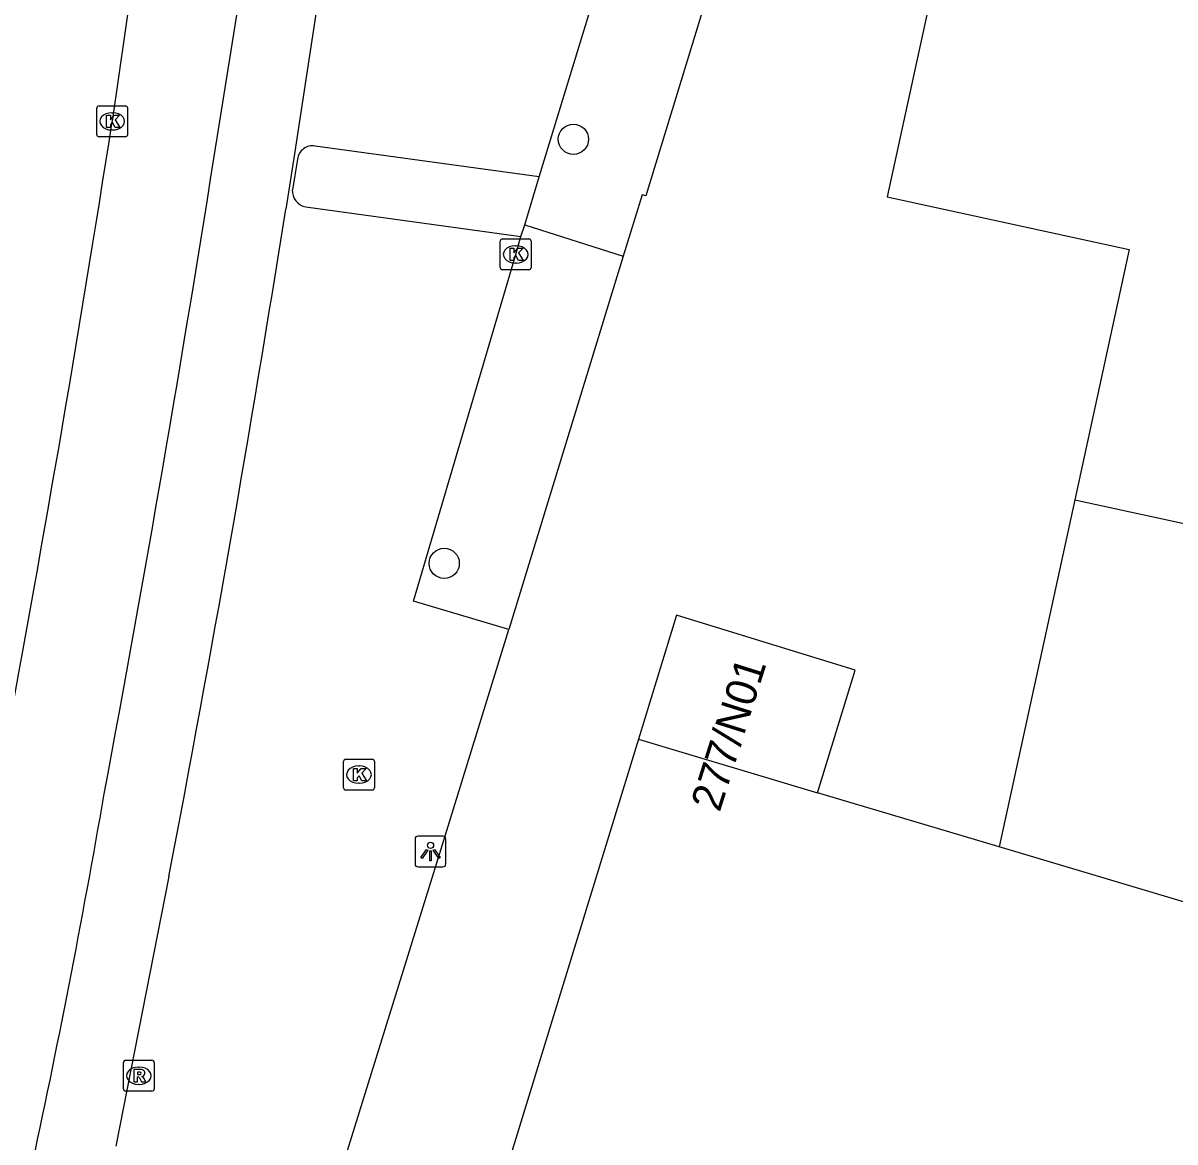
# Model space of a CAD drawing. Extents: x 163010 to 163853, y 382793 to 383982.
# Drawn here: x 163176.39 to 163213.7, y 382934.19 to 382970.43 of the extents above; entities that cross this region are included whole.
import ezdxf

# ---------------------------------------------------------------- set-up
doc = ezdxf.new("R2010")
doc.units = 0
for name, color, linetype in [('IMGEO_Boom', 7, 'Continuous'), ('IMGEO_Fietspad_gesloten', 7, 'Continuous'), ('IMGEO_Kolk', 7, 'Continuous'), ('IMGEO_Lichtpunt', 7, 'Continuous'), ('IMGEO_Pand', 7, 'Continuous'), ('IMGEO_Pand_nummerreeks', 7, 'Continuous'), ('IMGEO_Parkeervlak_open', 7, 'Continuous'), ('IMGEO_Rijbaan_lokaal_gesloten', 7, 'Continuous'), ('IMGEO_Rioolput', 7, 'Continuous'), ('IMGEO_Voetpad_open', 7, 'Continuous')]:
    doc.layers.add(name, color=color, linetype=linetype)

msp = doc.modelspace()

# ---------------------------------------------------------------- linework, layer by layer
at = {"layer": 'IMGEO_Boom'}
for centre in [(163194.215, 382966.663), (163190.031, 382952.93)]:
    msp.add_circle(centre, 0.489, dxfattribs=at)
at = {"layer": 'IMGEO_Fietspad_gesloten'}
for points in [[(163182.676, 382966.706), (163183.9, 382974.325)], [(163186.271, 382973.348), (163185.162, 382966.055), (163184.901, 382964.4)], [(163181.114, 382942.792), (163179.397, 382934.062)]]:
    msp.add_lwpolyline(points, dxfattribs=at)
for centre, radius, start, end in [((162463.522, 383079.617), 727.964, 349.381026, 351.077109), ((162522.933, 383069.28), 670.225, 349.121622, 350.997072), ((162895.278, 382994.361), 287.923, 347.71935, 350.22341)]:
    msp.add_arc(centre, radius, start, end, dxfattribs=at)
at = {"layer": 'IMGEO_Kolk'}
for p, q in [((163178.778, 382966.817), (163178.778, 382967.669)), ((163178.853, 382967.743), (163179.705, 382967.743)), ((163179.779, 382967.669), (163179.779, 382966.817)), ((163179.266, 382967.523), (163179.291, 382967.523)), ((163179.289, 382966.963), (163179.264, 382966.963)), ((163179.705, 382966.743), (163178.853, 382966.743)), ((163191.845, 382962.509), (163191.845, 382963.361)), ((163191.92, 382963.435), (163192.772, 382963.435)), ((163192.333, 382963.215), (163192.358, 382963.215)), ((163192.846, 382963.361), (163192.846, 382962.509)), ((163192.772, 382962.435), (163191.92, 382962.435)), ((163192.356, 382962.655), (163192.331, 382962.655)), ((163186.769, 382945.663), (163186.769, 382946.515)), ((163186.844, 382946.589), (163187.696, 382946.589)), ((163187.77, 382946.515), (163187.77, 382945.663)), ((163187.257, 382946.369), (163187.282, 382946.369)), ((163187.28, 382945.809), (163187.255, 382945.809)), ((163187.696, 382945.589), (163186.844, 382945.589))]:
    msp.add_line(p, q, dxfattribs=at)
for points in [[(163178.778, 382966.817), (163178.778, 382967.669)], [(163178.853, 382967.743), (163179.705, 382967.743)], [(163179.779, 382967.669), (163179.779, 382966.817)], [(163179.099, 382967.443), (163179.222, 382967.443), (163179.222, 382967.292), (163179.352, 382967.443), (163179.516, 382967.443), (163179.37, 382967.292), (163179.523, 382967.043), (163179.371, 382967.043), (163179.286, 382967.207), (163179.222, 382967.14), (163179.222, 382967.043), (163179.099, 382967.043), (163179.099, 382967.443)], [(163179.705, 382966.743), (163178.853, 382966.743)], [(163191.845, 382962.509), (163191.845, 382963.361)], [(163191.92, 382963.435), (163192.772, 382963.435)], [(163192.846, 382963.361), (163192.846, 382962.509)], [(163192.166, 382963.135), (163192.289, 382963.135), (163192.289, 382962.984), (163192.419, 382963.135), (163192.583, 382963.135), (163192.437, 382962.984), (163192.59, 382962.735), (163192.438, 382962.735), (163192.353, 382962.899), (163192.289, 382962.832), (163192.289, 382962.735), (163192.166, 382962.735), (163192.166, 382963.135)], [(163192.772, 382962.435), (163191.92, 382962.435)], [(163186.769, 382945.663), (163186.769, 382946.515)], [(163186.844, 382946.589), (163187.696, 382946.589)], [(163187.77, 382946.515), (163187.77, 382945.663)], [(163187.09, 382946.289), (163187.213, 382946.289), (163187.213, 382946.138), (163187.343, 382946.289), (163187.507, 382946.289), (163187.361, 382946.138), (163187.514, 382945.889), (163187.362, 382945.889), (163187.277, 382946.053), (163187.213, 382945.986), (163187.213, 382945.889), (163187.09, 382945.889), (163187.09, 382946.289)], [(163187.696, 382945.589), (163186.844, 382945.589)]]:
    msp.add_lwpolyline(points, dxfattribs=at)
for centre, start, end in [((163178.855, 382967.667), 91.552, 178.448), ((163178.855, 382967.667), 91.552, 178.448), ((163179.703, 382967.667), 1.552, 88.448), ((163179.703, 382967.667), 1.552, 88.448), ((163178.855, 382966.819), 181.552, 268.448), ((163178.855, 382966.819), 181.552, 268.448), ((163179.703, 382966.819), 271.552, 358.448), ((163179.703, 382966.819), 271.552, 358.448), ((163191.922, 382963.359), 91.552, 178.448), ((163191.922, 382963.359), 91.552, 178.448), ((163192.77, 382963.359), 1.552, 88.448), ((163192.77, 382963.359), 1.552, 88.448), ((163191.922, 382962.511), 181.552, 268.448), ((163191.922, 382962.511), 181.552, 268.448), ((163192.77, 382962.511), 271.552, 358.448), ((163192.77, 382962.511), 271.552, 358.448), ((163186.846, 382946.513), 91.552, 178.448), ((163186.846, 382946.513), 91.552, 178.448), ((163187.694, 382946.513), 1.552, 88.448), ((163187.694, 382946.513), 1.552, 88.448), ((163186.846, 382945.665), 181.552, 268.448), ((163186.846, 382945.665), 181.552, 268.448), ((163187.694, 382945.665), 271.552, 358.448), ((163187.694, 382945.665), 271.552, 358.448)]:
    msp.add_arc(centre, 0.0765, start, end, dxfattribs=at)
for centre, major_axis, ratio, start_param, end_param in [((163179.265, 382967.243), (-0.387, 0.002), 0.722429, 4.712389, 7.853982), ((163179.29, 382967.243), (-0.39, 0.002), 0.717154, 1.570796, 4.712389), ((163192.332, 382962.935), (-0.387, 0.002), 0.722429, 4.712389, 7.853982), ((163192.357, 382962.935), (-0.39, 0.002), 0.717154, 1.570796, 4.712389), ((163187.256, 382946.089), (-0.387, 0.002), 0.722429, 4.712389, 7.853982), ((163187.281, 382946.089), (-0.39, 0.002), 0.717154, 1.570796, 4.712389)]:
    msp.add_ellipse(centre, major_axis=major_axis, ratio=ratio, start_param=start_param, end_param=end_param, dxfattribs=at)
at = {"layer": 'IMGEO_Lichtpunt'}
for p, q in [((163189.088, 382944.003), (163189.088, 382943.196)), ((163189.088, 382944.003), (163189.088, 382943.196)), ((163189.99, 382944.098), (163189.182, 382944.098)), ((163189.99, 382944.098), (163189.182, 382944.098)), ((163190.084, 382943.196), (163190.084, 382944.003)), ((163190.084, 382943.196), (163190.084, 382944.003)), ((163189.182, 382943.102), (163189.99, 382943.102)), ((163189.182, 382943.102), (163189.99, 382943.102))]:
    msp.add_line(p, q, dxfattribs=at)
for points in [[(163189.462, 382943.667), (163189.501, 382943.639), (163189.313, 382943.377), (163189.275, 382943.404), (163189.462, 382943.667)], [(163189.564, 382943.619), (163189.611, 382943.619), (163189.611, 382943.297), (163189.564, 382943.297), (163189.564, 382943.619)], [(163189.674, 382943.639), (163189.712, 382943.666), (163189.899, 382943.404), (163189.86, 382943.376), (163189.674, 382943.639)]]:
    msp.add_lwpolyline(points, dxfattribs=at)
msp.add_circle((163189.587, 382943.801), 0.0994, dxfattribs=at)
for centre, start, end in [((163189.182, 382944.003), 90, 180), ((163189.182, 382944.003), 90, 180), ((163189.99, 382944.003), 0, 90), ((163189.99, 382944.003), 0, 90), ((163189.182, 382943.196), 180, 270), ((163189.182, 382943.196), 180, 270), ((163189.99, 382943.196), 270, 0), ((163189.99, 382943.196), 270, 360)]:
    msp.add_arc(centre, 0.0946, start, end, dxfattribs=at)
at = {"layer": 'IMGEO_Pand'}
for points in [[(163243.176, 382964.14), (163250.975, 383000), (163251.798, 383003.784), (163252.881, 383008.797), (163223.653, 383015.112), (163218.256, 383016.278), (163217.337, 383016.477), (163217.279, 383016.214), (163213.728, 383000), (163211.5, 382989.825), (163209.899, 382990.174), (163204.372, 382964.803), (163212.216, 382963.095), (163210.45, 382954.99)], [(163210.45, 382954.99), (163215.335, 382953.925), (163239.897, 382948.57), (163243.176, 382964.14)], [(163210.45, 382954.99), (163208.003, 382943.747)], [(163202.115, 382945.503), (163203.334, 382949.473), (163197.554, 382951.249), (163196.319, 382947.232)], [(163196.319, 382947.232), (163191.708, 382932.235)], [(163196.319, 382947.232), (163202.115, 382945.503)], [(163208.003, 382943.747), (163202.115, 382945.503)], [(163239.619, 382934.325), (163239.465, 382934.363), (163208.003, 382943.747)]]:
    msp.add_lwpolyline(points, dxfattribs=at)
at = {"layer": 'IMGEO_Parkeervlak_open'}
for points in [[(163193.109, 382965.445), (163185.85, 382966.444)], [(163185.28, 382966.023), (163185.112, 382965.03)], [(163185.544, 382964.474), (163192.507, 382963.515)], [(163186.494, 382932.635), (163189.89, 382943.543), (163192.118, 382950.793)]]:
    msp.add_lwpolyline(points, dxfattribs=at)
for centre, radius, start, end in [((163185.767, 382965.96), 0.491, 80.2284, 172.6704), ((163185.647, 382965), 0.536, 176.7907, 258.9022)]:
    msp.add_arc(centre, radius, start, end, dxfattribs=at)
at = {"layer": 'IMGEO_Rijbaan_lokaal_gesloten'}
msp.add_lwpolyline([(163184.308, 383005.27), (163183.711, 383000), (163181.735, 382984.355), (163179.278, 382967.244)], dxfattribs=at)
for centre, radius, start, end in [((162455.482, 383079.718), 728.437, 351.012697, 352.545845), ((162508.439, 383071.66), 678.917, 349.352787, 351.15287)]:
    msp.add_arc(centre, radius, start, end, dxfattribs=at)
at = {"layer": 'IMGEO_Rioolput'}
for p, q in [((163179.639, 382935.912), (163179.639, 382936.764)), ((163179.714, 382936.838), (163180.566, 382936.838)), ((163180.64, 382936.764), (163180.64, 382935.912)), ((163180.127, 382936.618), (163180.152, 382936.618)), ((163180.15, 382936.058), (163180.125, 382936.058)), ((163180.566, 382935.838), (163179.714, 382935.838))]:
    msp.add_line(p, q, dxfattribs=at)
for points in [[(163179.639, 382935.912), (163179.639, 382936.764)], [(163179.714, 382936.838), (163180.566, 382936.838)], [(163180.64, 382936.764), (163180.64, 382935.912)], [(163180.228, 382936.536), (163179.976, 382936.538), (163179.976, 382936.138)], [(163180.154, 382936.457), (163180.1, 382936.457), (163180.1, 382936.376)], [(163180.1, 382936.376), (163180.152, 382936.376)], [(163179.976, 382936.138), (163180.1, 382936.138), (163180.1, 382936.3), (163180.111, 382936.3)], [(163180.158, 382936.271), (163180.229, 382936.138), (163180.369, 382936.138), (163180.304, 382936.264)], [(163180.566, 382935.838), (163179.714, 382935.838)]]:
    msp.add_lwpolyline(points, dxfattribs=at)
for centre, radius, start, end in [((163179.716, 382936.762), 0.0765, 91.552, 178.448), ((163179.716, 382936.762), 0.0765, 91.552, 178.448), ((163180.564, 382936.762), 0.0765, 1.552, 88.448), ((163180.564, 382936.762), 0.0765, 1.552, 88.448), ((163180.136, 382936.565), 0.19, 274.7715, 282.9687), ((163180.16, 382936.361), 0.0964, 77.0061, 93.1865), ((163180.174, 382936.418), 0.0378, 276.6634, 79.6772), ((163180.227, 382936.426), 0.109, 350.3612, 89.416), ((163180.225, 382936.426), 0.112, 277.5842, 350.9817), ((163180.11, 382936.247), 0.0533, 26.0293, 88.6989), ((163180.209, 382936.211), 0.108, 29.5134, 73.7905), ((163179.716, 382935.914), 0.0765, 181.552, 268.448), ((163179.716, 382935.914), 0.0765, 181.552, 268.448), ((163180.564, 382935.914), 0.0765, 271.552, 358.448), ((163180.564, 382935.914), 0.0765, 271.552, 358.448)]:
    msp.add_arc(centre, radius, start, end, dxfattribs=at)
for centre, major_axis, ratio, start_param, end_param in [((163180.126, 382936.338), (-0.387, 0.002), 0.722429, 4.712389, 7.853982), ((163180.151, 382936.338), (-0.39, 0.002), 0.717154, 1.570796, 4.712389)]:
    msp.add_ellipse(centre, major_axis=major_axis, ratio=ratio, start_param=start_param, end_param=end_param, dxfattribs=at)
at = {"layer": 'IMGEO_Voetpad_open'}
for points in [[(163193.109, 382965.445), (163197.313, 382979.212), (163203.692, 383000), (163204.521, 383002.702), (163210.258, 383021.441), (163210.454, 383022.04)], [(163213.319, 383019.595), (163207.322, 383000), (163196.559, 382964.833), (163196.442, 382964.863), (163195.83, 382962.873)], [(163192.637, 382963.887), (163193.109, 382965.445)], [(163192.507, 382963.515), (163192.637, 382963.887)], [(163192.637, 382963.887), (163195.83, 382962.873)], [(163192.118, 382950.793), (163189.037, 382951.701), (163192.347, 382962.935), (163192.507, 382963.515)], [(163195.83, 382962.873), (163192.118, 382950.793)]]:
    msp.add_lwpolyline(points, dxfattribs=at)

# ---------------------------------------------------------------- texts
at = {"layer": 'IMGEO_Pand_nummerreeks'}
msp.add_text('277/N01', height=1, rotation=72.509, dxfattribs=at).set_placement((163198.951, 382944.847))

doc.saveas('drawing.dxf')
